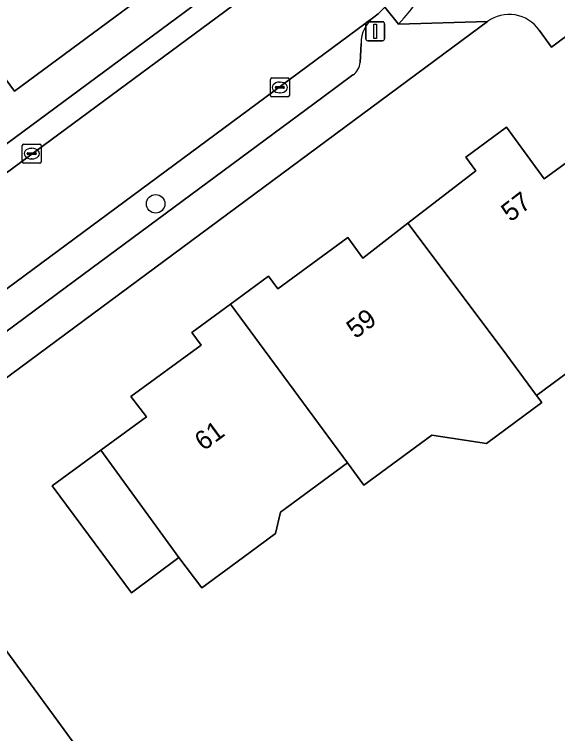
# Model space of a CAD drawing. Extents: x 163426 to 164192, y 380329 to 381641.
# Drawn here: x 163733.49 to 163762.15, y 381346.46 to 381384.4 of the extents above; entities that cross this region are included whole.
import ezdxf

# ---------------------------------------------------------------- set-up
doc = ezdxf.new("R2010")
doc.units = 0
for name, color, linetype in [('IMGEO_Boom', 7, 'Continuous'), ('IMGEO_Erf', 7, 'Continuous'), ('IMGEO_Kolk', 7, 'Continuous'), ('IMGEO_Lichtmast', 7, 'Continuous'), ('IMGEO_Pand', 7, 'Continuous'), ('IMGEO_Pand_nummerreeks', 7, 'Continuous'), ('IMGEO_Parkeervlak_open', 7, 'Continuous'), ('IMGEO_Rijbaan_lokaal_open', 7, 'Continuous'), ('IMGEO_Voetpad_open', 7, 'Continuous')]:
    doc.layers.add(name, color=color, linetype=linetype)

msp = doc.modelspace()

# ---------------------------------------------------------------- linework, layer by layer
at = {"layer": 'IMGEO_Boom'}
msp.add_circle((163740.943, 381374.409), 0.489, dxfattribs=at)
at = {"layer": 'IMGEO_Erf'}
msp.add_lwpolyline([(163726.52, 381389.74), (163730.808, 381392.923), (163735.91, 381396.71), (163739.402, 381392.014), (163742.9, 381387.31), (163733.49, 381380.36), (163730.005, 381385.05)], close=True, dxfattribs=at)
for points in [[(163708.373, 381359.322), (163747.579, 381388.314)], [(163748.934, 381302.31), (163814.795, 381351.002), (163791.71, 381382.427), (163768.213, 381387.455), (163761.832, 381382.67), (163761.181, 381383.573)], [(163758.447, 381384.033), (163731.904, 381364.386), (163715.874, 381352.521), (163714.363, 381351.402)], [(163763.615, 381366.194), (163761.042, 381364.301), (163761.324, 381363.919), (163758.4, 381361.768), (163755.518, 381362.206), (163751.933, 381359.568), (163751.064, 381360.749), (163747.528, 381358.146), (163747.271, 381357.015), (163745.918, 381356.019), (163743.386, 381354.155), (163742.171, 381355.747), (163739.664, 381353.88), (163735.488, 381359.534), (163738.044, 381361.408), (163740.454, 381363.174), (163739.641, 381364.234), (163743.353, 381366.945), (163742.856, 381367.627), (163744.888, 381369.122), (163746.89, 381370.595), (163747.388, 381369.919), (163751.077, 381372.635), (163751.876, 381371.542), (163754.256, 381373.38), (163757.84, 381376.148), (163757.306, 381376.876), (163759.459, 381378.461), (163761.453, 381375.732), (163763.909, 381377.527)], [(163720.729, 381345.949), (163718.015, 381349.623), (163722.175, 381352.677), (163721.821, 381353.159), (163723.636, 381354.492), (163723.991, 381354.011), (163724.754, 381354.571), (163726.346, 381352.457), (163727.101, 381353.026), (163729.777, 381349.473), (163732.547, 381351.512), (163735.787, 381347.111), (163738.487, 381343.396)]]:
    msp.add_lwpolyline(points, dxfattribs=at)
msp.add_arc((163759.588, 381382.459), 1.944, 34.9705, 125.9281, dxfattribs=at)
at = {"layer": 'IMGEO_Kolk'}
for p, q in [((163746.999, 381380.122), (163746.999, 381380.974)), ((163747.074, 381381.048), (163747.926, 381381.048)), ((163747.487, 381380.828), (163747.512, 381380.828)), ((163748, 381380.974), (163748, 381380.122)), ((163747.258, 381380.542), (163747.258, 381380.554)), ((163747.696, 381380.505), (163747.298, 381380.505)), ((163747.301, 381380.591), (163747.699, 381380.591)), ((163747.742, 381380.554), (163747.742, 381380.542)), ((163747.926, 381380.048), (163747.074, 381380.048)), ((163747.51, 381380.268), (163747.485, 381380.268)), ((163733.904, 381376.63), (163733.904, 381377.482)), ((163733.979, 381377.556), (163734.831, 381377.556)), ((163734.392, 381377.336), (163734.417, 381377.336)), ((163734.905, 381377.482), (163734.905, 381376.63)), ((163734.163, 381377.05), (163734.163, 381377.062)), ((163734.601, 381377.013), (163734.203, 381377.013)), ((163734.206, 381377.099), (163734.604, 381377.099)), ((163734.647, 381377.062), (163734.647, 381377.05)), ((163734.831, 381376.556), (163733.979, 381376.556)), ((163734.415, 381376.776), (163734.39, 381376.776))]:
    msp.add_line(p, q, dxfattribs=at)
for points in [[(163746.999, 381380.122), (163746.999, 381380.974)], [(163747.074, 381381.048), (163747.926, 381381.048)], [(163748, 381380.974), (163748, 381380.122)], [(163747.926, 381380.048), (163747.074, 381380.048)], [(163733.904, 381376.63), (163733.904, 381377.482)], [(163733.979, 381377.556), (163734.831, 381377.556)], [(163734.905, 381377.482), (163734.905, 381376.63)], [(163734.831, 381376.556), (163733.979, 381376.556)]]:
    msp.add_lwpolyline(points, dxfattribs=at)
for centre, radius, start, end in [((163747.076, 381380.972), 0.0765, 91.552, 178.448), ((163747.076, 381380.972), 0.0765, 91.552, 178.448), ((163747.924, 381380.972), 0.0765, 1.552, 88.448), ((163747.924, 381380.972), 0.0765, 1.552, 88.448), ((163747.298, 381380.551), 0.0403, 85.8775, 175.7526), ((163747.295, 381380.541), 0.0366, 178.938, 274.7102), ((163747.699, 381380.548), 0.043, 264.8664, 352.4533), ((163747.703, 381380.553), 0.0386, 1.7309, 96.639), ((163747.076, 381380.124), 0.0765, 181.552, 268.448), ((163747.076, 381380.124), 0.0765, 181.552, 268.448), ((163747.924, 381380.124), 0.0765, 271.552, 358.448), ((163747.924, 381380.124), 0.0765, 271.552, 358.448), ((163733.981, 381377.48), 0.0765, 91.552, 178.448), ((163733.981, 381377.48), 0.0765, 91.552, 178.448), ((163734.829, 381377.48), 0.0765, 1.552, 88.448), ((163734.829, 381377.48), 0.0765, 1.552, 88.448), ((163734.203, 381377.059), 0.0403, 85.8775, 175.7526), ((163734.2, 381377.049), 0.0366, 178.938, 274.7102), ((163734.604, 381377.056), 0.043, 264.8664, 352.4533), ((163734.608, 381377.061), 0.0386, 1.7309, 96.639), ((163733.981, 381376.632), 0.0765, 181.552, 268.448), ((163733.981, 381376.632), 0.0765, 181.552, 268.448), ((163734.829, 381376.632), 0.0765, 271.552, 358.448), ((163734.829, 381376.632), 0.0765, 271.552, 358.448)]:
    msp.add_arc(centre, radius, start, end, dxfattribs=at)
for centre, major_axis, ratio, start_param, end_param in [((163747.486, 381380.548), (-0.387, 0.002), 0.722429, 4.712389, 7.853982), ((163747.511, 381380.548), (-0.39, 0.002), 0.717154, 1.570796, 4.712389), ((163734.391, 381377.056), (-0.387, 0.002), 0.722429, 4.712389, 7.853982), ((163734.416, 381377.056), (-0.39, 0.002), 0.717154, 1.570796, 4.712389)]:
    msp.add_ellipse(centre, major_axis=major_axis, ratio=ratio, start_param=start_param, end_param=end_param, dxfattribs=at)
at = {"layer": 'IMGEO_Lichtmast'}
for p, q in [((163752.032, 381383.112), (163752.032, 381383.912)), ((163752.032, 381383.912), (163752.032, 381383.112)), ((163752.132, 381384.012), (163752.922, 381384.012)), ((163752.922, 381384.012), (163752.132, 381384.012)), ((163753.022, 381383.912), (163753.022, 381383.112)), ((163753.022, 381383.112), (163753.022, 381383.912)), ((163752.922, 381383.012), (163752.132, 381383.012)), ((163752.132, 381383.012), (163752.922, 381383.012))]:
    msp.add_line(p, q, dxfattribs=at)
msp.add_lwpolyline([(163752.452, 381383.887), (163752.602, 381383.887), (163752.602, 381383.137), (163752.452, 381383.137), (163752.452, 381383.887)], dxfattribs=at)
for centre, start, end in [((163752.132, 381383.912), 90, 180), ((163752.132, 381383.912), 90, 180), ((163752.922, 381383.912), 0, 90), ((163752.922, 381383.912), 360, 90), ((163752.132, 381383.112), 180, 270), ((163752.132, 381383.112), 180, 270), ((163752.922, 381383.112), 270, 0), ((163752.922, 381383.112), 270, 0)]:
    msp.add_arc(centre, 0.1, start, end, dxfattribs=at)
at = {"layer": 'IMGEO_Pand'}
for points in [[(163739.402, 381392.014), (163730.005, 381385.05), (163733.49, 381380.36), (163742.9, 381387.31)], [(163769.337, 381370.187), (163764.406, 381376.899), (163763.909, 381377.527), (163761.453, 381375.732), (163759.459, 381378.461), (163757.306, 381376.876), (163757.84, 381376.148), (163754.256, 381373.38), (163759.23, 381366.749), (163761.042, 381364.301), (163763.615, 381366.194), (163766.888, 381365.696), (163770.632, 381368.451)], [(163751.064, 381360.749), (163751.933, 381359.568), (163755.518, 381362.206), (163758.4, 381361.768), (163761.324, 381363.919), (163761.042, 381364.301), (163759.23, 381366.749), (163754.256, 381373.38), (163751.876, 381371.542), (163751.077, 381372.635), (163747.388, 381369.919), (163746.89, 381370.595), (163744.888, 381369.122)], [(163744.888, 381369.122), (163742.856, 381367.627), (163743.353, 381366.945), (163739.641, 381364.234), (163740.454, 381363.174), (163738.044, 381361.408), (163742.171, 381355.747), (163743.386, 381354.155), (163745.918, 381356.019), (163747.271, 381357.015), (163747.528, 381358.146), (163751.064, 381360.749)], [(163738.044, 381361.408), (163735.488, 381359.534), (163739.664, 381353.88), (163742.171, 381355.747)], [(163735.787, 381347.111), (163732.547, 381351.512), (163729.777, 381349.473), (163721.556, 381343.421), (163723.032, 381341.423), (163723.707, 381341.921), (163726.416, 381338.255), (163727.477, 381339.027), (163729.283, 381336.545), (163734.921, 381340.756), (163736.347, 381341.821), (163738.487, 381343.396)]]:
    msp.add_lwpolyline(points, close=True, dxfattribs=at)
at = {"layer": 'IMGEO_Parkeervlak_open'}
for points in [[(163752.458, 381384.261), (163713.82, 381355.676)], [(163751.73, 381381.871), (163751.781, 381382.871)], [(163717.053, 381355.846), (163730.762, 381365.981), (163736.231, 381370.024), (163746.717, 381377.776), (163749.764, 381380.028), (163751.357, 381381.206)]]:
    msp.add_lwpolyline(points, dxfattribs=at)
for centre, radius, start, end in [((163753.525, 381382.881), 1.744, 127.7204, 180.3428), ((163750.817, 381381.946), 0.917, 306.134, 355.2897)]:
    msp.add_arc(centre, radius, start, end, dxfattribs=at)
at = {"layer": 'IMGEO_Rijbaan_lokaal_open'}
for points in [[(163748.158, 381387.217), (163724.22, 381369.527), (163719.347, 381365.925), (163709.45, 381358.635)], [(163752.458, 381384.261), (163752.686, 381384.43), (163753.038, 381384.776)], [(163713.82, 381355.676), (163752.458, 381384.261)]]:
    msp.add_lwpolyline(points, dxfattribs=at)
at = {"layer": 'IMGEO_Voetpad_open'}
for points in [[(163747.579, 381388.314), (163708.373, 381359.322), (163709.45, 381358.635), (163719.347, 381365.925), (163724.22, 381369.527), (163748.158, 381387.217)], [(163761.181, 381383.573), (163761.832, 381382.67), (163768.213, 381387.455), (163791.71, 381382.427), (163814.795, 381351.002), (163815.506, 381350.4)], [(163731.904, 381364.386), (163758.447, 381384.033), (163753.754, 381383.884), (163753.038, 381384.776), (163752.686, 381384.43), (163752.458, 381384.261)], [(163753.038, 381384.776), (163753.754, 381383.884)], [(163753.754, 381383.884), (163758.447, 381384.033)], [(163751.781, 381382.871), (163751.73, 381381.871)], [(163751.357, 381381.206), (163749.764, 381380.028), (163746.717, 381377.776), (163736.231, 381370.024), (163730.762, 381365.981), (163717.053, 381355.846)]]:
    msp.add_lwpolyline(points, dxfattribs=at)
for centre, radius, start, end in [((163747.362, 381390.08), 8.902, 315.8944, 49.5103), ((163747.362, 381390.08), 8.902, 315.8944, 49.5103), ((163753.525, 381382.881), 1.744, 127.7204, 180.3428), ((163759.588, 381382.459), 1.944, 34.9705, 125.9281), ((163750.817, 381381.946), 0.917, 306.134, 355.2897)]:
    msp.add_arc(centre, radius, start, end, dxfattribs=at)

# ---------------------------------------------------------------- texts
at = {"layer": 'IMGEO_Pand_nummerreeks'}
for s, rotation, p in [('57', 37.6789, (163759.669, 381373.416)), ('59', 36.4459, (163751.487, 381367.257)), ('61', 36.4458, (163743.472, 381361.339))]:
    msp.add_text(s, height=1, rotation=rotation, dxfattribs=at).set_placement(p)

doc.saveas('drawing.dxf')
